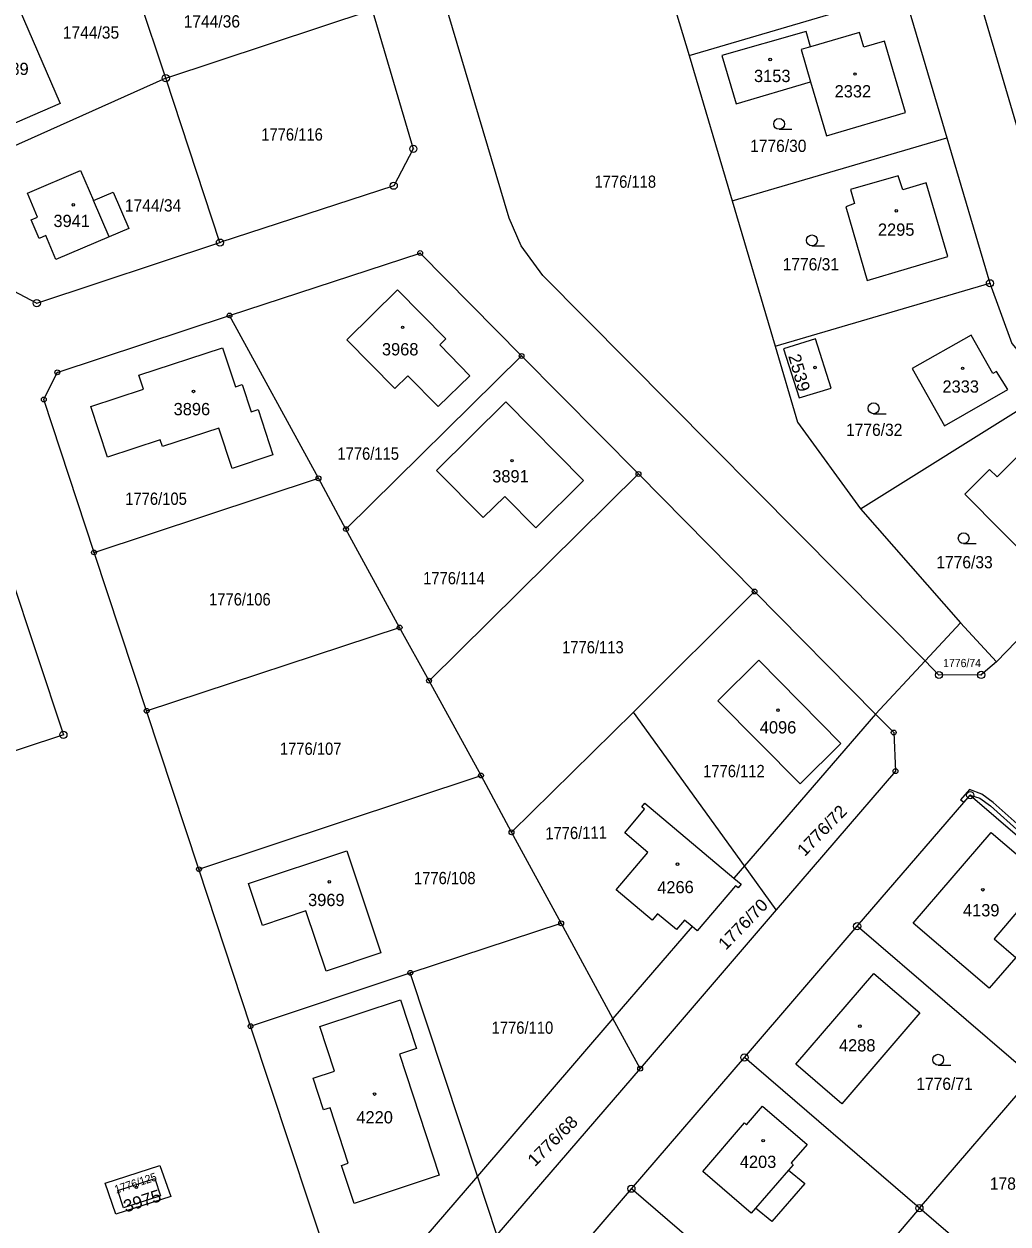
# Model space of a CAD drawing. Extents: x -679733 to -673243, y -1075091 to -1066557.
# Drawn here: x -676863.1 to -676726.8, y -1072506.6 to -1072340.3 of the extents above; entities that cross this region are included whole.
import ezdxf
from ezdxf.enums import TextEntityAlignment as Align

# ---------------------------------------------------------------- set-up
doc = ezdxf.new("R2010")
doc.units = 0
doc.header["$LTSCALE"] = 0.68
for name, color, linetype, lineweight in [('1', 7, 'Continuous', 25), ('13', 7, 'Continuous', 13), ('3', 7, 'Continuous', 25), ('4', 7, 'Continuous', 13), ('5', 7, 'Continuous', 25), ('8', 7, 'Continuous', 25)]:
    doc.layers.add(name, color=color, linetype=linetype, lineweight=lineweight)
doc.layers.add('2', color=7, linetype='Continuous')

msp = doc.modelspace()

# ---------------------------------------------------------------- linework, layer by layer
at = {"layer": '1'}
for p, q in [((-676843.45, -1072347.81), (-676850.38, -1072326.91)), ((-676843.45, -1072347.81), (-676814.83, -1072338.32)), ((-676764.99, -1072364.81), (-676759.01, -1072384.97)), ((-676759.01, -1072384.97), (-676729.26, -1072376.24)), ((-676794.15, -1072386.31), (-676818.48, -1072410.3)), ((-676747.2, -1072407.49), (-676720.87, -1072391)), ((-676818.48, -1072410.3), (-676822.28, -1072403.26)), ((-676777.96, -1072402.66), (-676806.97, -1072431.31)), ((-676761.87, -1072418.95), (-676778.66, -1072435.68)), ((-676806.97, -1072431.31), (-676811.05, -1072423.93)), ((-676733.34, -1072423.3), (-676738.25, -1072428.57)), ((-676745.1, -1072435.94), (-676763.28, -1072456.96)), ((-676777.07, -1072448.29), (-676764.75, -1072458.66)), ((-676758.87, -1072463.05), (-676763.28, -1072456.96)), ((-676781.49, -1072478.13), (-676788.66, -1072464.93)), ((-676770.52, -1072465.38), (-676771.59, -1072464.48)), ((-676723.37, -1072486.22), (-676747.67, -1072465.34)), ((-676831.7, -1072479.19), (-676809.57, -1072471.79)), ((-676800.27, -1072499.96), (-676809.57, -1072471.79)), ((-676781.49, -1072478.13), (-676800.27, -1072499.96)), ((-676777.72, -1072485.07), (-676781.49, -1072478.13)), ((-676739.04, -1072504.4), (-676763.28, -1072483.53)), ((-676739.04, -1072504.4), (-676723.37, -1072486.22)), ((-676754.6, -1072522.64), (-676778.94, -1072501.71))]:
    msp.add_line(p, q, dxfattribs=at)
for points in [[(-676781.6, -1072212), (-676777.95, -1072217.6), (-676770.98, -1072235.1), (-676764.99, -1072255.36), (-676759.06, -1072275.43), (-676753.1, -1072295.59), (-676747.14, -1072315.75), (-676741.18, -1072335.91), (-676735.22, -1072356.08), (-676729.26, -1072376.24)], [(-676738.25, -1072428.57), (-676791.19, -1072375.15), (-676794.22, -1072371.04), (-676795.86, -1072367.2), (-676804.87, -1072336.91), (-676813.18, -1072308.82)], [(-676776.89, -1072324.48), (-676775.7, -1072328.93), (-676770.94, -1072344.65), (-676741.18, -1072335.91)], [(-676677.02, -1072376.49), (-676694.67, -1072394.22), (-676697.48, -1072396.47), (-676702.72, -1072394.91), (-676715.63, -1072381.6), (-676719.97, -1072373.43), (-676725.91, -1072353.19), (-676731.82, -1072333.04)], [(-676814.83, -1072338.32), (-676809.15, -1072357.61), (-676811.87, -1072362.71), (-676835.94, -1072370.6)], [(-676754.1, -1072343.48), (-676754.73, -1072341.34), (-676766.39, -1072344.68), (-676764.42, -1072351.35), (-676754.1, -1072348.32)], [(-676754.1, -1072348.32), (-676751.9, -1072355.81), (-676740.97, -1072352.56), (-676743.89, -1072342.69), (-676746.74, -1072343.53), (-676747.34, -1072341.48), (-676754.1, -1072343.48)], [(-676754.1, -1072343.48), (-676755.41, -1072343.86), (-676754.1, -1072348.32)], [(-676770.94, -1072344.65), (-676764.99, -1072364.81), (-676735.22, -1072356.08)], [(-676835.94, -1072370.6), (-676843.45, -1072347.81), (-676871.02, -1072360.14)], [(-676871.02, -1072360.14), (-676865.41, -1072376.83), (-676861.32, -1072378.99), (-676835.94, -1072370.6)], [(-676834.61, -1072380.69), (-676808.21, -1072372.05), (-676794.15, -1072386.31)], [(-676729.26, -1072376.24), (-676726.24, -1072384.56), (-676720.87, -1072391)], [(-676853.39, -1072413.53), (-676860.35, -1072392.34), (-676858.48, -1072388.58), (-676834.61, -1072380.69)], [(-676853.39, -1072413.53), (-676822.28, -1072403.26), (-676834.61, -1072380.69)], [(-676759.01, -1072384.97), (-676755.93, -1072395.48), (-676747.2, -1072407.49), (-676733.34, -1072423.3), (-676728.36, -1072428.71), (-676710.78, -1072410.52)], [(-676794.15, -1072386.31), (-676777.96, -1072402.66), (-676761.87, -1072418.95), (-676745.1, -1072435.94)], [(-676846.1, -1072435.49), (-676811.05, -1072423.93), (-676818.48, -1072410.3)], [(-676818.01, -1072520.59), (-676831.7, -1072479.19), (-676838.85, -1072457.44), (-676846.1, -1072435.49), (-676853.39, -1072413.53)], [(-676865.11, -1072416.25), (-676857.64, -1072438.81), (-676886.14, -1072448.25)], [(-676728.36, -1072428.71), (-676730.48, -1072430.51), (-676736.32, -1072430.52), (-676738.25, -1072428.57), (-676745.1, -1072435.94)], [(-676838.85, -1072457.44), (-676799.77, -1072444.44), (-676806.97, -1072431.31)], [(-676763.28, -1072456.96), (-676778.66, -1072435.68), (-676795.54, -1072452.32)], [(-676745.1, -1072435.94), (-676742.59, -1072438.48), (-676742.35, -1072443.85), (-676758.87, -1072463.05)], [(-676809.57, -1072471.79), (-676788.66, -1072464.93), (-676795.54, -1072452.32), (-676799.77, -1072444.44)], [(-676747.67, -1072465.34), (-676731.99, -1072447.16), (-676717.26, -1072459.84), (-676710.47, -1072452.39)], [(-676771.59, -1072464.48), (-676772.69, -1072465.79), (-676775.3, -1072463.61), (-676776.05, -1072464.5), (-676781.03, -1072460.3), (-676776.65, -1072455.1), (-676779.86, -1072452.39), (-676777.1, -1072449.11), (-676777.48, -1072448.78), (-676777.07, -1072448.29)], [(-676763.28, -1072456.96), (-676764.75, -1072458.66), (-676763.73, -1072459.52)], [(-676763.73, -1072459.52), (-676764.15, -1072460.02), (-676764.52, -1072459.72), (-676769.82, -1072465.98), (-676770.52, -1072465.38), (-676781.49, -1072478.13)], [(-676758.87, -1072463.05), (-676777.72, -1072485.07), (-676797.57, -1072508.12)], [(-676796.75, -1072549.31), (-676807.39, -1072540.34), (-676807.8, -1072535.36), (-676794.57, -1072519.97), (-676778.94, -1072501.71), (-676763.28, -1072483.53), (-676747.67, -1072465.34)], [(-676797.57, -1072508.12), (-676800.27, -1072499.96), (-676818.01, -1072520.59)], [(-676714.91, -1072525.16), (-676739.04, -1072504.4), (-676754.6, -1072522.64)]]:
    msp.add_lwpolyline(points, dxfattribs=at)
for points in [[(-676866.54, -1072354.96), (-676869.74, -1072347.57), (-676869.09, -1072347.28), (-676870.37, -1072344.36), (-676871.02, -1072344.64), (-676872.83, -1072340.44), (-676864.36, -1072336.78), (-676858.08, -1072351.31)], [(-676855.24, -1072360.61), (-676853.45, -1072364.76), (-676850.73, -1072363.61), (-676848.58, -1072368.63), (-676851.3, -1072369.8), (-676858.66, -1072372.95), (-676860.08, -1072369.63), (-676861, -1072370.02), (-676862.1, -1072367.44), (-676861.21, -1072367.06), (-676862.6, -1072363.76)], [(-676741.31, -1072363.28), (-676741.99, -1072361.34), (-676748.58, -1072363.22), (-676748.02, -1072365.19), (-676749.25, -1072365.62), (-676746.26, -1072375.85), (-676735.08, -1072372.52), (-676738.12, -1072362.33)], [(-676811.36, -1072377.16), (-676804.63, -1072383.92), (-676805.48, -1072384.78), (-676801.34, -1072389.04), (-676805.73, -1072393.33), (-676809.92, -1072389.06), (-676811.71, -1072390.82), (-676818.38, -1072384.06)], [(-676757.86, -1072385.34), (-676755.69, -1072392.13), (-676751.27, -1072390.77), (-676753.45, -1072383.93)], [(-676728.85, -1072388.74), (-676731.88, -1072383.41), (-676740.05, -1072388.06), (-676735.55, -1072395.97), (-676726.78, -1072390.97), (-676728.36, -1072388.48)], [(-676828.6, -1072400.03), (-676834.26, -1072401.9), (-676836.11, -1072396.3), (-676843.91, -1072398.87), (-676844.23, -1072397.94), (-676851.52, -1072400.33), (-676853.83, -1072393.32), (-676846.53, -1072390.9), (-676847.16, -1072388.99), (-676835.6, -1072385.16), (-676833.81, -1072390.57), (-676832.86, -1072390.28), (-676831.6, -1072394.03), (-676830.65, -1072393.74)], [(-676796.35, -1072392.68), (-676785.57, -1072403.58), (-676792.16, -1072410.12), (-676796.46, -1072405.79), (-676799.47, -1072408.71), (-676805.95, -1072402.17)], [(-676717.48, -1072410.92), (-676718.23, -1072410.16), (-676714.79, -1072406.75), (-676717.84, -1072404.04), (-676716.06, -1072402.24), (-676721.76, -1072396.6), (-676728.28, -1072403.07), (-676729.3, -1072402.04), (-676732.74, -1072405.46), (-676722.43, -1072415.84)], [(-676766.97, -1072434.1), (-676761.3, -1072428.48), (-676749.91, -1072440), (-676755.57, -1072445.62)], [(-676724.18, -1072462.5), (-676724.53, -1072462.2), (-676728.69, -1072467.07), (-676725.69, -1072469.68), (-676729.35, -1072473.94), (-676739.88, -1072464.93), (-676729.09, -1072452.36), (-676721.18, -1072459.11)], [(-676813.65, -1072469.01), (-676821.24, -1072471.56), (-676824.03, -1072463.22), (-676830.04, -1072465.25), (-676831.98, -1072459.41), (-676818.36, -1072454.87)], [(-676738.98, -1072477.33), (-676749.8, -1072489.95), (-676756.17, -1072484.47), (-676745.36, -1072471.89)], [(-676819.11, -1072498.48), (-676818.19, -1072498.16), (-676820.66, -1072490.51), (-676821.59, -1072490.8), (-676823.03, -1072486.41), (-676820.07, -1072485.44), (-676822.1, -1072479.21), (-676810.91, -1072475.55), (-676808.7, -1072482.27), (-676811.06, -1072483.08), (-676805.59, -1072499.84), (-676817.33, -1072503.77)], [(-676754.6, -1072495.58), (-676756.8, -1072498.14), (-676756.53, -1072498.39), (-676757.18, -1072499.14), (-676754.92, -1072501), (-676759.49, -1072506.27), (-676761.73, -1072504.4), (-676762.32, -1072505.09), (-676769.05, -1072499.31), (-676763.25, -1072492.6), (-676762.97, -1072492.84), (-676760.75, -1072490.29)], [(-676844.25, -1072498.47), (-676842.77, -1072502.78), (-676850.39, -1072505.25), (-676851.85, -1072500.94)], [(-676844.98, -1072500.3), (-676844.16, -1072502.71), (-676849.29, -1072504.38), (-676850.11, -1072501.97)]]:
    msp.add_lwpolyline(points, close=True, dxfattribs=at)
at = {"layer": '13'}
for points in [[(-676724.66, -1072451.88), (-676728.82, -1072448.17), (-676730.39, -1072447.03), (-676732.11, -1072446.38), (-676733.36, -1072447.83), (-676732.85, -1072448.16)], [(-676732.85, -1072448.16), (-676731.99, -1072447.16), (-676730.67, -1072447.57), (-676729.2, -1072448.63), (-676725.06, -1072452.34)]]:
    msp.add_lwpolyline(points, dxfattribs=at)
at = {"layer": '3'}
for p, q in [((-676758.473, -1072354.9), (-676756.723, -1072354.9)), ((-676753.923, -1072371.04), (-676752.173, -1072371.04)), ((-676745.373, -1072394.31), (-676743.623, -1072394.31)), ((-676732.903, -1072412.31), (-676731.153, -1072412.31)), ((-676736.433, -1072484.58), (-676734.683, -1072484.58))]:
    msp.add_line(p, q, dxfattribs=at)
for centre in [(-676758.4729, -1072354.1498), (-676753.9229, -1072370.2898), (-676745.3729, -1072393.5598), (-676732.9029, -1072411.5598), (-676736.4329, -1072483.8298)]:
    msp.add_circle(centre, 0.75, dxfattribs=at)
at = {"layer": '4'}
for p, q in [((-676851.3, -1072369.8), (-676853.45, -1072364.76)), ((-676757.18, -1072499.14), (-676761.73, -1072504.4))]:
    msp.add_line(p, q, dxfattribs=at)
at = {"layer": '5'}
for centre in [(-676759.7168, -1072345.2292), (-676747.9568, -1072347.2392), (-676856.2568, -1072365.3592), (-676742.2368, -1072366.1892), (-676810.6368, -1072382.3392), (-676753.4968, -1072387.9092), (-676733.0468, -1072388.0192), (-676839.6068, -1072391.2192), (-676795.4768, -1072400.8192), (-676758.6268, -1072435.3992), (-676772.5568, -1072456.7392), (-676820.7968, -1072459.1792), (-676730.2468, -1072460.2792), (-676747.2868, -1072479.1792), (-676814.5168, -1072488.5992), (-676760.6868, -1072495.0592), (-676847.5268, -1072501.5192)]:
    msp.add_circle(centre, 0.175, dxfattribs=at)
at = {"layer": '8'}
for centre, radius in [((-676843.45, -1072347.8099), 0.5), ((-676843.45, -1072347.8099), 0.0303), ((-676809.15, -1072357.6099), 0.5), ((-676809.15, -1072357.6099), 0.0303), ((-676811.87, -1072362.7099), 0.5), ((-676811.87, -1072362.7099), 0.0303), ((-676835.94, -1072370.5999), 0.5), ((-676835.94, -1072370.5999), 0.0303), ((-676808.21, -1072372.0499), 0.335), ((-676808.21, -1072372.0499), 0.0203), ((-676729.26, -1072376.2399), 0.5), ((-676729.26, -1072376.2399), 0.0303), ((-676861.32, -1072378.9899), 0.5), ((-676861.32, -1072378.9899), 0.0303), ((-676834.61, -1072380.6899), 0.335), ((-676834.61, -1072380.6899), 0.0203), ((-676794.15, -1072386.3099), 0.335), ((-676794.15, -1072386.3099), 0.0203), ((-676858.48, -1072388.5799), 0.335), ((-676858.48, -1072388.5799), 0.0203), ((-676860.35, -1072392.3399), 0.335), ((-676860.35, -1072392.3399), 0.0203), ((-676777.96, -1072402.6599), 0.335), ((-676822.28, -1072403.2599), 0.335), ((-676822.28, -1072403.2599), 0.0203), ((-676777.96, -1072402.6599), 0.0203), ((-676818.48, -1072410.2999), 0.335), ((-676818.48, -1072410.2999), 0.0203), ((-676853.39, -1072413.5299), 0.335), ((-676853.39, -1072413.5299), 0.0203), ((-676761.87, -1072418.9499), 0.335), ((-676761.87, -1072418.9499), 0.0203), ((-676811.05, -1072423.9299), 0.335), ((-676811.05, -1072423.9299), 0.0203), ((-676736.32, -1072430.5199), 0.5), ((-676736.32, -1072430.5199), 0.0303), ((-676730.48, -1072430.5099), 0.5), ((-676730.48, -1072430.5099), 0.0303), ((-676806.97, -1072431.3099), 0.335), ((-676806.97, -1072431.3099), 0.0203), ((-676846.1, -1072435.4899), 0.335), ((-676846.1, -1072435.4899), 0.0203), ((-676857.64, -1072438.8099), 0.5), ((-676857.64, -1072438.8099), 0.0303), ((-676742.59, -1072438.4799), 0.335), ((-676742.59, -1072438.4799), 0.0203), ((-676742.35, -1072443.8499), 0.335), ((-676742.35, -1072443.8499), 0.0203), ((-676799.77, -1072444.4399), 0.335), ((-676799.77, -1072444.4399), 0.0203), ((-676731.99, -1072447.1599), 0.5), ((-676731.99, -1072447.1599), 0.0303), ((-676795.54, -1072452.3199), 0.335), ((-676795.54, -1072452.3199), 0.0203), ((-676838.85, -1072457.4399), 0.335), ((-676838.85, -1072457.4399), 0.0203), ((-676788.66, -1072464.9299), 0.335), ((-676788.66, -1072464.9299), 0.0203), ((-676747.67, -1072465.3399), 0.5), ((-676747.67, -1072465.3399), 0.0303), ((-676809.57, -1072471.7899), 0.335), ((-676809.57, -1072471.7899), 0.0203), ((-676831.7, -1072479.1899), 0.335), ((-676831.7, -1072479.1899), 0.0203), ((-676763.28, -1072483.5299), 0.5), ((-676763.28, -1072483.5299), 0.0303), ((-676777.72, -1072485.0699), 0.335), ((-676777.72, -1072485.0699), 0.0203), ((-676778.94, -1072501.7099), 0.5), ((-676778.94, -1072501.7099), 0.0303), ((-676739.04, -1072504.3999), 0.5), ((-676739.04, -1072504.3999), 0.0303)]:
    msp.add_circle(centre, radius, dxfattribs=at)

# ---------------------------------------------------------------- texts
at = {"layer": '2'}
for s, height, width, p in [('1744/36', 1.7, 0.95, (-676840.97, -1072340.79)), ('1744/35', 1.7, 0.95, (-676857.71, -1072342.33)), ('1776/116', 1.7, 0.9, (-676830.22, -1072356.46)), ('1776/30', 1.7, 0.95, (-676762.49, -1072358.04)), ('1776/118', 1.7, 0.9, (-676784.05, -1072362.999)), ('1744/34', 1.7, 0.95, (-676849.11, -1072366.29)), ('1776/31', 1.7, 0.95, (-676757.98, -1072374.45)), ('1776/32', 1.7, 0.95, (-676749.2, -1072397.39)), ('1776/115', 1.7, 0.9, (-676819.67, -1072400.69)), ('1776/105', 1.7, 0.9, (-676849.06, -1072406.94)), ('1776/33', 1.7, 0.95, (-676736.69, -1072415.739)), ('1776/114', 1.7, 0.9, (-676807.79, -1072417.95)), ('1776/106', 1.7, 0.9, (-676837.45, -1072420.88)), ('1776/113', 1.7, 0.9, (-676788.54, -1072427.519)), ('1776/74', 1.14, 0.95, (-676735.74, -1072429.43)), ('1776/107', 1.7, 0.9, (-676827.64, -1072441.58)), ('1776/112', 1.7, 0.9, (-676769, -1072444.68)), ('1776/108', 1.7, 0.9, (-676809.06, -1072459.509)), ('1776/110', 1.7, 0.9, (-676798.3, -1072480.239)), ('1776/71', 1.7, 0.95, (-676739.46, -1072488.019)), ('1786/9', 1.7, 0.95, (-676729.27, -1072501.85))]:
    msp.add_text(s, height=height, dxfattribs=dict(at, width=width)).set_placement(p)
for s, p in [('3889', (-676867.5, -1072347.37)), ('3153', (-676761.95, -1072348.35)), ('2332', (-676750.78, -1072350.479)), ('3941', (-676859.01, -1072368.44)), ('2295', (-676744.78, -1072369.65)), ('3968', (-676813.5, -1072386.229)), ('2333', (-676735.84, -1072391.39)), ('3896', (-676842.36, -1072394.519)), ('3891', (-676798.22, -1072403.83)), ('3969', (-676823.73, -1072462.54)), ('4288', (-676750.18, -1072482.69))]:
    msp.add_text(s, height=1.7, dxfattribs=at).set_placement(p)
for s, height, rotation, width, p in [('2539', 1.7, 286, 1.05, (-676757.217, -1072386.314)), ('1776/72', 1.7, 46, 1.05, (-676754.928, -1072455.76)), ('1776/68', 1.7, 45, 1.05, (-676792.308, -1072498.721)), ('1776/125', 1.14, 18, 0.95, (-676850.333, -1072502.402))]:
    msp.add_text(s, height=height, rotation=rotation, dxfattribs=dict(at, width=width)).set_placement(p)
for s, p in [('4096', (-676758.62, -1072438.62)), ('4139', (-676730.47, -1072463.97)), ('4220', (-676814.51, -1072492.66)), ('4203', (-676761.39, -1072498.83))]:
    msp.add_text(s, height=1.7, dxfattribs=at).set_placement(p, align=Align.CENTER)
for s, rotation, width, p in [('1776/111', 1, 0.9, (-676786.5843, -1072453.2496)), ('1776/70', 46, 1.05, (-676762.8677, -1072465.6465)), ('3975', 18, 1.05, (-676846.4617, -1072504.2014))]:
    msp.add_text(s, height=1.7, rotation=rotation, dxfattribs=dict(at, width=width)).set_placement(p, align=Align.CENTER)
msp.add_text('4266', height=1.7, rotation=1, dxfattribs=at).set_placement((-676772.8143, -1072460.7791), align=Align.CENTER)

doc.saveas('drawing.dxf')
